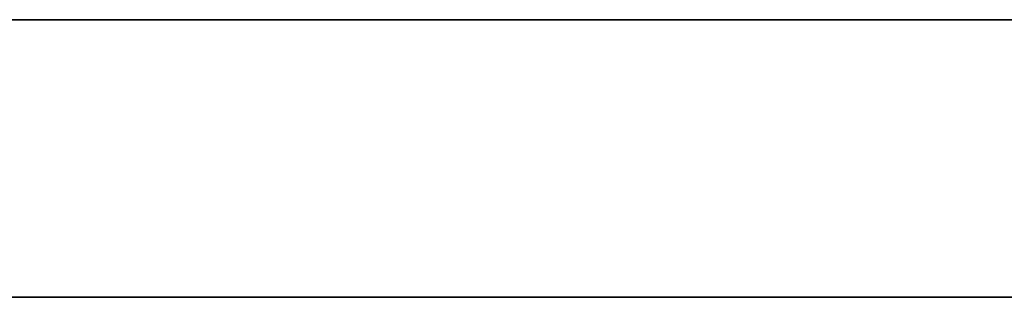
# Model space of a CAD drawing. Header units: millimetres. Extents: x -1100 to 1100, y -7 to 710.
# Tile 451 of 507: x 868.67 to 884.63, y 705.5 to 710. Entities that reach past the tile are written whole.
import ezdxf

# ---------------------------------------------------------------- set-up
doc = ezdxf.new("R2010")
doc.units = ezdxf.units.MM
doc.header["$MEASUREMENT"] = 0
doc.layers.add('IGES LEVEL 15', color=7, linetype='Continuous')

msp = doc.modelspace()

# ---------------------------------------------------------------- linework, layer by layer
at = {"layer": 'IGES LEVEL 15'}
for points in [[(-1100, 710, 0), (-1100, 710, 1200), (1100, 710, 1200), (1100, 710, 0)], [(1100, 710, 0), (1100, 710, -1200), (-1100, 710, -1200), (-1100, 710, 0)]]:
    msp.add_rational_spline(points, [1, 0.333333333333, 0.333333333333, 1], degree=3, dxfattribs=at)
at = {"layer": 'IGES LEVEL 15', "color": 253}
for points in [[(-1100, 710, 0), (-1100, 710, 1200), (1100, 710, 1200), (1100, 710, 0)], [(1100, 710, 0), (1100, 710, -1200), (-1100, 710, -1200), (-1100, 710, 0)], [(-1100, 710, 0), (-1100, 710, 1200), (1100, 710, 1200), (1100, 710, 0)], [(1100, 710, 0), (1100, 710, -1200), (-1100, 710, -1200), (-1100, 710, 0)], [(-1100, 705.5, 0), (-1100, 705.5, 1200), (1100, 705.5, 1200), (1100, 705.5, 0)], [(1100, 705.5, 0), (1100, 705.5, -1200), (-1100, 705.5, -1200), (-1100, 705.5, 0)]]:
    msp.add_rational_spline(points, [1, 0.333333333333, 0.333333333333, 1], degree=3, dxfattribs=at)
msp.add_open_spline([(-1100, 710, 0), (0, 710, 0), (1100, 710, 0)], degree=2, dxfattribs=at)

doc.saveas('drawing.dxf')
